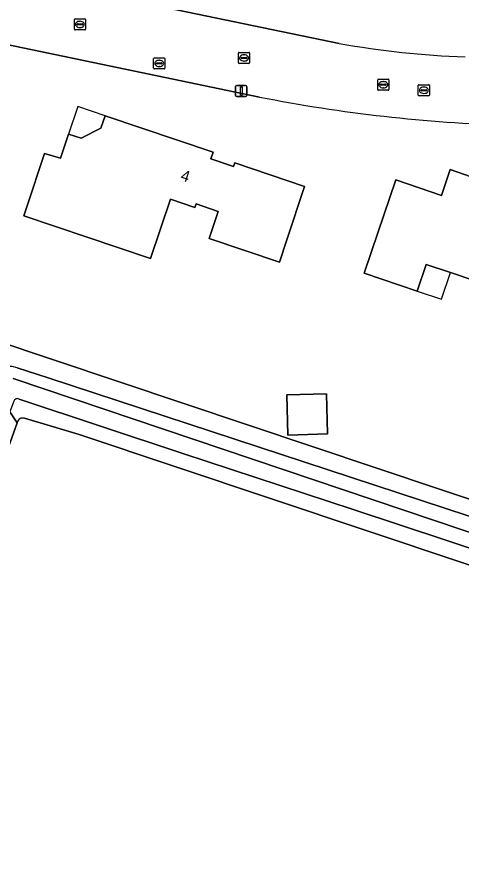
# Model space of a CAD drawing. Extents: x 163426 to 164192, y 380329 to 381641.
# Drawn here: x 163926.2 to 163965.7, y 380896.8 to 380973.5 of the extents above; entities that cross this region are included whole.
import ezdxf

# ---------------------------------------------------------------- set-up
doc = ezdxf.new("R2010")
doc.units = 0
for name, color, linetype in [('IMGEO_Brandkraan', 7, 'Continuous'), ('IMGEO_Erf', 7, 'Continuous'), ('IMGEO_Grasland_agrarisch', 7, 'Continuous'), ('IMGEO_Groenvoorziening', 7, 'Continuous'), ('IMGEO_Kolk', 7, 'Continuous'), ('IMGEO_Lichtmast', 7, 'Continuous'), ('IMGEO_Oever', 7, 'Continuous'), ('IMGEO_Pand', 7, 'Continuous'), ('IMGEO_Pand_nummerreeks', 7, 'Continuous'), ('IMGEO_Pand_overbouw', 7, 'Continuous'), ('IMGEO_Rijbaan_lokaal_open', 7, 'Continuous'), ('IMGEO_Rioolput', 7, 'Continuous'), ('IMGEO_Waterloop', 7, 'Continuous')]:
    doc.layers.add(name, color=color, linetype=linetype)

msp = doc.modelspace()

# ---------------------------------------------------------------- linework, layer by layer
at = {"layer": 'IMGEO_Brandkraan'}
for p, q in [((163938.304, 380968.966), (163938.304, 380969.818)), ((163938.379, 380969.892), (163939.231, 380969.892)), ((163938.606, 380969.435), (163939.004, 380969.435)), ((163938.792, 380969.672), (163938.817, 380969.672)), ((163939.305, 380969.818), (163939.305, 380968.966)), ((163939.231, 380968.892), (163938.379, 380968.892)), ((163938.563, 380969.386), (163938.563, 380969.398)), ((163939.001, 380969.349), (163938.603, 380969.349)), ((163938.815, 380969.112), (163938.79, 380969.112)), ((163939.047, 380969.398), (163939.047, 380969.386))]:
    msp.add_line(p, q, dxfattribs=at)
for points in [[(163938.304, 380968.966), (163938.304, 380969.818)], [(163938.379, 380969.892), (163939.231, 380969.892)], [(163939.305, 380969.818), (163939.305, 380968.966)], [(163939.231, 380968.892), (163938.379, 380968.892)]]:
    msp.add_lwpolyline(points, dxfattribs=at)
for centre, radius, start, end in [((163938.381, 380969.816), 0.0765, 91.55205, 178.44795), ((163938.381, 380969.816), 0.0765, 91.55205, 178.44795), ((163938.603, 380969.395), 0.0403, 85.87752, 175.75265), ((163939.008, 380969.397), 0.0386, 1.73085, 96.63898), ((163939.229, 380969.816), 0.0765, 1.55205, 88.44795), ((163939.229, 380969.816), 0.0765, 1.55205, 88.44795), ((163938.381, 380968.968), 0.0765, 181.55205, 268.44795), ((163938.381, 380968.968), 0.0765, 181.55205, 268.44795), ((163938.6, 380969.385), 0.0366, 178.93798, 274.71019), ((163939.004, 380969.392), 0.043, 264.86636, 352.45326), ((163939.229, 380968.968), 0.0765, 271.55205, 358.44795), ((163939.229, 380968.968), 0.0765, 271.55205, 358.44795)]:
    msp.add_arc(centre, radius, start, end, dxfattribs=at)
for centre, major_axis, ratio, start_param, end_param in [((163938.791, 380969.392), (-0.387, 0.002), 0.722429, 4.712389, 7.853982), ((163938.816, 380969.392), (-0.39, 0.002), 0.717154, 1.570796, 4.712389)]:
    msp.add_ellipse(centre, major_axis=major_axis, ratio=ratio, start_param=start_param, end_param=end_param, dxfattribs=at)
at = {"layer": 'IMGEO_Erf'}
for points in [[(163947.717, 380966.396), (163894.299, 380977.535), (163893.879, 380975.478), (163890.647, 380959.592), (163890.731, 380956.366), (163893.555, 380954.822), (163905.172, 380951.086), (163923.758, 380944.858), (164044.028, 380904.553), (164047.573, 380932.485), (164051.149, 380955.68), (164051.075, 380964.76), (164050.906, 381000), (164050.855, 381010.828), (164044.976, 381010.935), (164033.301, 381009.851), (164028.463, 381008.901), (164025.441, 381000), (164017.396, 380976.301), (164021.658, 380974.921), (164011.506, 380944.546), (164004.376, 380947.063), (164007.582, 380956.643)], [(164022.57, 381000), (164024.898, 381006.842), (164025.394, 381008.299), (164023.996, 381008.024), (164000, 381002.141), (163996.432, 381001.266), (163991.135, 381000), (163970.466, 380995.06), (163967.625, 380994.381), (163961.405, 380993.65), (163960.215, 380993.613), (163954.592, 380993.795), (163949.019, 380994.564), (163937.098, 380997.759), (163924.687, 381000), (163899.949, 381004.467), (163899.243, 381001.078), (163899.018, 381000), (163895.976, 380985.403), (163895.569, 380983.45), (163954.825, 380971.177)]]:
    msp.add_lwpolyline(points, dxfattribs=at)
for points in [[(163951.742, 380958.408), (163950.165, 380953.664), (163949.507, 380951.683), (163943.254, 380953.803), (163944.061, 380956.204), (163942.088, 380956.867), (163941.983, 380956.554), (163939.791, 380957.291), (163938.01, 380951.997), (163926.743, 380955.796), (163927.016, 380956.624), (163928.58, 380961.372), (163930.004, 380960.942), (163930.717, 380963.094), (163931.859, 380962.736), (163933.602, 380963.61), (163933.987, 380964.733), (163943.6, 380961.471), (163943.395, 380960.875), (163945.412, 380960.195), (163945.522, 380960.52)], [(163970.254, 380959.306), (163971.42, 380958.912), (163971.358, 380958.722), (163976.134, 380957.088), (163974.543, 380952.325), (163973.076, 380947.933), (163964.747, 380950.747), (163962.576, 380951.481), (163961.774, 380949.108), (163957.055, 380950.713), (163958.264, 380954.292), (163959.863, 380959.029), (163963.927, 380957.63), (163964.706, 380959.927), (163968.441, 380958.637), (163969.854, 380958.149)], [(163950.158, 380939.853), (163953.689, 380939.961), (163953.798, 380936.38), (163950.267, 380936.272)]]:
    msp.add_lwpolyline(points, close=True, dxfattribs=at)
for centre, radius, start, end in [((163968.587, 381046.594), 76.663, 259.6587, 268.09622), ((163974.048, 381099.767), 135.945, 258.83202, 268.30727)]:
    msp.add_arc(centre, radius, start, end, dxfattribs=at)
at = {"layer": 'IMGEO_Grasland_agrarisch'}
for points in [[(163926.152, 380937.368), (163908.957, 380889.158)], [(164047.153, 380897.669), (164000, 380913.458), (163931.664, 380936.341), (163926.81, 380937.77)]]:
    msp.add_lwpolyline(points, dxfattribs=at)
msp.add_arc((163926.645, 380937.301), 0.497, 70.59685, 172.24819, dxfattribs=at)
at = {"layer": 'IMGEO_Groenvoorziening'}
msp.add_lwpolyline([(163926.16, 380942.271), (163928.92, 380941.386), (163972.538, 380927.023), (164000, 380917.616), (164019.427, 380910.961), (164044.304, 380902.982), (164043.903, 380903.564), (164044.028, 380904.553), (163923.758, 380944.858)], dxfattribs=at)
msp.add_arc((163925.333, 380939.601), 2.795, 72.79469, 147.27861, dxfattribs=at)
at = {"layer": 'IMGEO_Kolk'}
for p, q in [((163931.24, 380972.441), (163931.24, 380973.293)), ((163931.315, 380973.367), (163932.167, 380973.367)), ((163932.241, 380973.293), (163932.241, 380972.441)), ((163931.499, 380972.861), (163931.499, 380972.873)), ((163931.937, 380972.824), (163931.539, 380972.824)), ((163931.542, 380972.91), (163931.94, 380972.91)), ((163931.751, 380972.587), (163931.726, 380972.587)), ((163931.728, 380973.147), (163931.753, 380973.147)), ((163931.983, 380972.873), (163931.983, 380972.861)), ((163932.167, 380972.367), (163931.315, 380972.367)), ((163945.851, 380969.449), (163945.851, 380970.301)), ((163945.926, 380970.375), (163946.778, 380970.375)), ((163946.852, 380970.301), (163946.852, 380969.449)), ((163946.11, 380969.869), (163946.11, 380969.881)), ((163946.548, 380969.832), (163946.15, 380969.832)), ((163946.153, 380969.918), (163946.551, 380969.918)), ((163946.362, 380969.595), (163946.337, 380969.595)), ((163946.339, 380970.155), (163946.364, 380970.155)), ((163946.594, 380969.881), (163946.594, 380969.869)), ((163946.778, 380969.375), (163945.926, 380969.375)), ((163961.867, 380966.568), (163961.867, 380967.42)), ((163961.942, 380967.494), (163962.794, 380967.494)), ((163962.355, 380967.274), (163962.38, 380967.274)), ((163962.868, 380967.42), (163962.868, 380966.568)), ((163962.794, 380966.494), (163961.942, 380966.494)), ((163962.126, 380966.988), (163962.126, 380967)), ((163962.564, 380966.951), (163962.166, 380966.951)), ((163962.169, 380967.037), (163962.567, 380967.037)), ((163962.378, 380966.714), (163962.353, 380966.714)), ((163962.61, 380967), (163962.61, 380966.988))]:
    msp.add_line(p, q, dxfattribs=at)
for points in [[(163931.24, 380972.441), (163931.24, 380973.293)], [(163931.315, 380973.367), (163932.167, 380973.367)], [(163932.241, 380973.293), (163932.241, 380972.441)], [(163932.167, 380972.367), (163931.315, 380972.367)], [(163945.851, 380969.449), (163945.851, 380970.301)], [(163945.926, 380970.375), (163946.778, 380970.375)], [(163946.852, 380970.301), (163946.852, 380969.449)], [(163946.778, 380969.375), (163945.926, 380969.375)], [(163961.867, 380966.568), (163961.867, 380967.42)], [(163961.942, 380967.494), (163962.794, 380967.494)], [(163962.868, 380967.42), (163962.868, 380966.568)], [(163962.794, 380966.494), (163961.942, 380966.494)]]:
    msp.add_lwpolyline(points, dxfattribs=at)
for centre, radius, start, end in [((163931.317, 380973.291), 0.0765, 91.55205, 178.44795), ((163931.317, 380973.291), 0.0765, 91.55205, 178.44795), ((163932.165, 380973.291), 0.0765, 1.55205, 88.44795), ((163932.165, 380973.291), 0.0765, 1.55205, 88.44795), ((163931.539, 380972.87), 0.0403, 85.87752, 175.75265), ((163931.536, 380972.86), 0.0366, 178.93798, 274.71019), ((163931.94, 380972.867), 0.043, 264.86636, 352.45326), ((163931.944, 380972.872), 0.0386, 1.73085, 96.63898), ((163931.317, 380972.443), 0.0765, 181.55205, 268.44795), ((163931.317, 380972.443), 0.0765, 181.55205, 268.44795), ((163932.165, 380972.443), 0.0765, 271.55205, 358.44795), ((163932.165, 380972.443), 0.0765, 271.55205, 358.44795), ((163945.928, 380970.299), 0.0765, 91.55205, 178.44795), ((163945.928, 380970.299), 0.0765, 91.55205, 178.44795), ((163946.776, 380970.299), 0.0765, 1.55205, 88.44795), ((163946.776, 380970.299), 0.0765, 1.55205, 88.44795), ((163945.928, 380969.451), 0.0765, 181.55205, 268.44795), ((163945.928, 380969.451), 0.0765, 181.55205, 268.44795), ((163946.15, 380969.878), 0.0403, 85.87752, 175.75265), ((163946.147, 380969.868), 0.0366, 178.93798, 274.71019), ((163946.551, 380969.875), 0.043, 264.86636, 352.45326), ((163946.555, 380969.88), 0.0386, 1.73085, 96.63898), ((163946.776, 380969.451), 0.0765, 271.55205, 358.44795), ((163946.776, 380969.451), 0.0765, 271.55205, 358.44795), ((163961.944, 380967.418), 0.0765, 91.55205, 178.44795), ((163961.944, 380967.418), 0.0765, 91.55205, 178.44795), ((163962.792, 380967.418), 0.0765, 1.55205, 88.44795), ((163962.792, 380967.418), 0.0765, 1.55205, 88.44795), ((163961.944, 380966.57), 0.0765, 181.55205, 268.44795), ((163961.944, 380966.57), 0.0765, 181.55205, 268.44795), ((163962.166, 380966.997), 0.0403, 85.87752, 175.75265), ((163962.163, 380966.987), 0.0366, 178.93798, 274.71019), ((163962.567, 380966.994), 0.043, 264.86636, 352.45326), ((163962.571, 380966.999), 0.0386, 1.73085, 96.63898), ((163962.792, 380966.57), 0.0765, 271.55205, 358.44795), ((163962.792, 380966.57), 0.0765, 271.55205, 358.44795)]:
    msp.add_arc(centre, radius, start, end, dxfattribs=at)
for centre, major_axis, ratio, start_param, end_param in [((163931.727, 380972.867), (-0.387, 0.002), 0.722429, 4.712389, 7.853982), ((163931.752, 380972.867), (-0.39, 0.002), 0.717154, 1.570796, 4.712389), ((163946.338, 380969.875), (-0.387, 0.002), 0.722429, 4.712389, 7.853982), ((163946.363, 380969.875), (-0.39, 0.002), 0.717154, 1.570796, 4.712389), ((163962.354, 380966.994), (-0.387, 0.002), 0.722429, 4.712389, 7.853982), ((163962.379, 380966.994), (-0.39, 0.002), 0.717154, 1.570796, 4.712389)]:
    msp.add_ellipse(centre, major_axis=major_axis, ratio=ratio, start_param=start_param, end_param=end_param, dxfattribs=at)
at = {"layer": 'IMGEO_Lichtmast'}
for p, q in [((163945.606, 380966.535), (163945.606, 380967.335)), ((163945.606, 380967.335), (163945.606, 380966.535)), ((163945.706, 380967.435), (163946.496, 380967.435)), ((163946.496, 380967.435), (163945.706, 380967.435)), ((163946.596, 380967.335), (163946.596, 380966.535)), ((163946.596, 380966.535), (163946.596, 380967.335)), ((163946.496, 380966.435), (163945.706, 380966.435)), ((163945.706, 380966.435), (163946.496, 380966.435))]:
    msp.add_line(p, q, dxfattribs=at)
msp.add_lwpolyline([(163946.026, 380967.31), (163946.176, 380967.31), (163946.176, 380966.56), (163946.026, 380966.56), (163946.026, 380967.31)], dxfattribs=at)
for centre, start, end in [((163945.706, 380967.335), 90, 180), ((163945.706, 380967.335), 90, 180), ((163946.496, 380967.335), 0, 90), ((163946.496, 380967.335), 360, 90), ((163945.706, 380966.535), 180, 270), ((163945.706, 380966.535), 180, 270), ((163946.496, 380966.535), 270, 0), ((163946.496, 380966.535), 270, 0)]:
    msp.add_arc(centre, 0.1, start, end, dxfattribs=at)
at = {"layer": 'IMGEO_Oever'}
for points in [[(164050.569, 380946.036), (164044.304, 380902.982), (164019.427, 380910.961), (164000, 380917.616), (163972.538, 380927.023), (163928.92, 380941.386)], [(163926.81, 380937.77), (163931.664, 380936.341), (164000, 380913.458), (164047.153, 380897.669), (164054.694, 380944.678)], [(163928.92, 380941.386), (163926.16, 380942.271)], [(163925.788, 380941.304), (164000.573, 380916.101), (164029.89, 380905.937), (164041.163, 380902.241), (164043.853, 380901.404)], [(163925.86, 380939.282), (163925.503, 380938.345), (163926.152, 380937.368)], [(164044.423, 380899.977), (164042.683, 380900.496), (164016.42, 380909.346), (163992.457, 380917.498), (163972.662, 380924.151), (163956.071, 380929.654), (163940.896, 380934.643), (163926.312, 380939.484)]]:
    msp.add_lwpolyline(points, dxfattribs=at)
msp.add_lwpolyline([(163926.152, 380937.368), (163925.503, 380938.345), (163919.125, 380920.483), (163910.378, 380895.842), (163900.316, 380866.848), (163885.644, 380823.036), (163886.614, 380822.678), (163888.237, 380827.506), (163908.476, 380887.727), (163908.957, 380889.158)], close=True, dxfattribs=at)
for centre, radius, start, end in [((163925.333, 380939.601), 2.795, 72.79469, 147.27861), ((163926.163, 380939.211), 0.311, 61.40103, 166.75896), ((163926.645, 380937.301), 0.497, 70.59685, 172.24819)]:
    msp.add_arc(centre, radius, start, end, dxfattribs=at)
at = {"layer": 'IMGEO_Pand'}
for points in [[(163930.717, 380963.094), (163930.004, 380960.942), (163928.58, 380961.372), (163927.016, 380956.624), (163926.743, 380955.796), (163938.01, 380951.997), (163939.791, 380957.291), (163941.983, 380956.554), (163942.088, 380956.867), (163944.061, 380956.204), (163943.254, 380953.803), (163949.507, 380951.683), (163950.165, 380953.664), (163951.742, 380958.408), (163945.522, 380960.52), (163945.412, 380960.195), (163943.395, 380960.875), (163943.6, 380961.471), (163933.987, 380964.733), (163933.602, 380963.61), (163931.859, 380962.736)], [(163976.134, 380957.088), (163971.358, 380958.722), (163971.42, 380958.912), (163970.254, 380959.306), (163969.854, 380958.149), (163968.441, 380958.637), (163964.706, 380959.927), (163963.927, 380957.63), (163959.863, 380959.029), (163958.264, 380954.292), (163957.055, 380950.713), (163961.774, 380949.108), (163962.576, 380951.481), (163964.747, 380950.747), (163973.076, 380947.933), (163974.543, 380952.325)], [(163950.158, 380939.853), (163950.267, 380936.272), (163953.798, 380936.38), (163953.689, 380939.961)]]:
    msp.add_lwpolyline(points, close=True, dxfattribs=at)
at = {"layer": 'IMGEO_Pand_overbouw'}
for points in [[(163930.717, 380963.094), (163931.859, 380962.736), (163933.602, 380963.61), (163933.987, 380964.733), (163931.54, 380965.545)], [(163964.747, 380950.747), (163962.576, 380951.481), (163961.774, 380949.108), (163963.932, 380948.374)]]:
    msp.add_lwpolyline(points, close=True, dxfattribs=at)
at = {"layer": 'IMGEO_Rijbaan_lokaal_open'}
msp.add_lwpolyline([(163954.825, 380971.177), (163895.569, 380983.45), (163894.299, 380977.535), (163947.717, 380966.396)], dxfattribs=at)
for centre, radius, start, end in [((163968.587, 381046.594), 76.663, 259.6587, 268.09622), ((163974.048, 381099.767), 135.945, 258.83202, 268.30727)]:
    msp.add_arc(centre, radius, start, end, dxfattribs=at)
at = {"layer": 'IMGEO_Rioolput'}
for p, q in [((163958.257, 380967.066), (163958.257, 380967.918)), ((163958.332, 380967.992), (163959.184, 380967.992)), ((163959.258, 380967.918), (163959.258, 380967.066)), ((163958.516, 380967.486), (163958.516, 380967.498)), ((163958.954, 380967.449), (163958.556, 380967.449)), ((163958.559, 380967.535), (163958.957, 380967.535)), ((163958.768, 380967.212), (163958.743, 380967.212)), ((163958.745, 380967.772), (163958.77, 380967.772)), ((163959, 380967.498), (163959, 380967.486)), ((163959.184, 380966.992), (163958.332, 380966.992))]:
    msp.add_line(p, q, dxfattribs=at)
for points in [[(163958.257, 380967.066), (163958.257, 380967.918)], [(163958.332, 380967.992), (163959.184, 380967.992)], [(163959.258, 380967.918), (163959.258, 380967.066)], [(163959.184, 380966.992), (163958.332, 380966.992)]]:
    msp.add_lwpolyline(points, dxfattribs=at)
for centre, radius, start, end in [((163958.334, 380967.916), 0.0765, 91.55205, 178.44795), ((163958.334, 380967.916), 0.0765, 91.55205, 178.44795), ((163959.182, 380967.916), 0.0765, 1.55205, 88.44795), ((163959.182, 380967.916), 0.0765, 1.55205, 88.44795), ((163958.556, 380967.495), 0.0403, 85.87752, 175.75265), ((163958.553, 380967.485), 0.0366, 178.93798, 274.71019), ((163958.957, 380967.492), 0.043, 264.86636, 352.45326), ((163958.961, 380967.497), 0.0386, 1.73085, 96.63898), ((163958.334, 380967.068), 0.0765, 181.55205, 268.44795), ((163958.334, 380967.068), 0.0765, 181.55205, 268.44795), ((163959.182, 380967.068), 0.0765, 271.55205, 358.44795), ((163959.182, 380967.068), 0.0765, 271.55205, 358.44795)]:
    msp.add_arc(centre, radius, start, end, dxfattribs=at)
for centre, major_axis, ratio, start_param, end_param in [((163958.744, 380967.492), (-0.387, 0.002), 0.722429, 4.712389, 7.853982), ((163958.769, 380967.492), (-0.39, 0.002), 0.717154, 1.570796, 4.712389)]:
    msp.add_ellipse(centre, major_axis=major_axis, ratio=ratio, start_param=start_param, end_param=end_param, dxfattribs=at)
at = {"layer": 'IMGEO_Waterloop'}
for points in [[(164043.853, 380901.404), (164041.163, 380902.241), (164029.89, 380905.937), (164000.573, 380916.101), (163925.788, 380941.304)], [(163926.312, 380939.484), (163940.896, 380934.643), (163956.071, 380929.654), (163972.662, 380924.151), (163992.457, 380917.498), (164016.42, 380909.346), (164042.683, 380900.496), (164044.423, 380899.977)]]:
    msp.add_lwpolyline(points, dxfattribs=at)
msp.add_arc((163926.163, 380939.211), 0.311, 61.40103, 166.75896, dxfattribs=at)

# ---------------------------------------------------------------- texts
at = {"layer": 'IMGEO_Pand_nummerreeks'}
msp.add_text('4', height=1, rotation=341.25627, dxfattribs=at).set_placement((163940.632, 380959.015))

doc.saveas('drawing.dxf')
